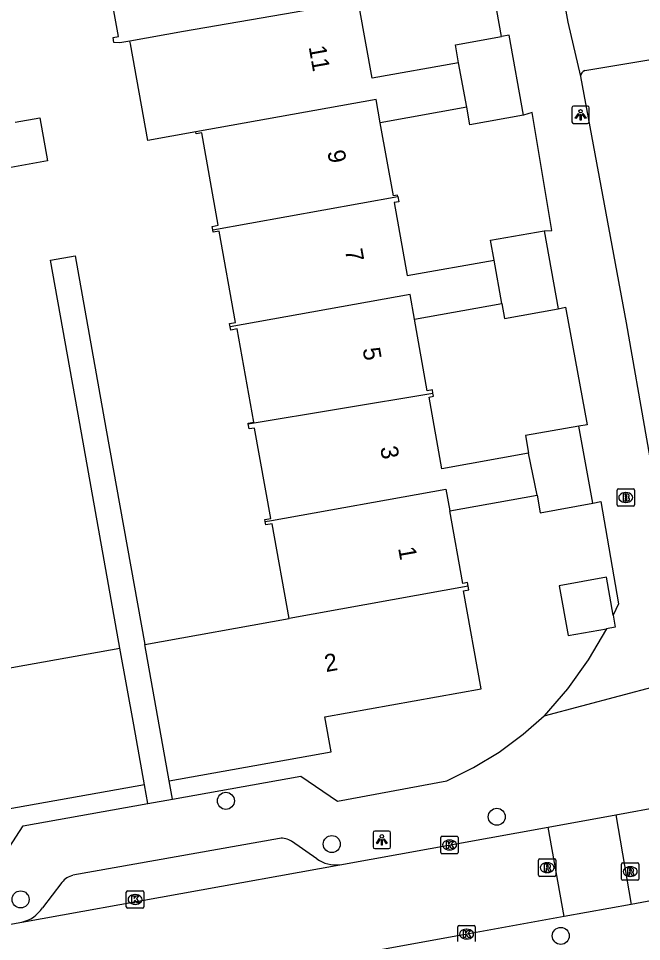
# Model space of a CAD drawing. Extents: x 157793 to 159380, y 380882 to 382313.
# Drawn here: x 158698.1 to 158733.9, y 381436.2 to 381489.3 of the extents above; entities that cross this region are included whole.
import ezdxf

# ---------------------------------------------------------------- set-up
doc = ezdxf.new("R2010")
doc.units = 0
for name, color, linetype in [('IMGEO_Boom', 7, 'Continuous'), ('IMGEO_Brandkraan', 7, 'Continuous'), ('IMGEO_Kolk', 7, 'Continuous'), ('IMGEO_Lichtpunt', 7, 'Continuous'), ('IMGEO_Pand', 7, 'Continuous'), ('IMGEO_Pand_nummerreeks', 7, 'Continuous'), ('IMGEO_Parkeervlak_open', 7, 'Continuous'), ('IMGEO_Rijbaan_lokaal_open', 7, 'Continuous'), ('IMGEO_Rioolput', 7, 'Continuous'), ('IMGEO_Voetpad_open', 7, 'Continuous')]:
    doc.layers.add(name, color=color, linetype=linetype)

msp = doc.modelspace()

# ---------------------------------------------------------------- linework, layer by layer
at = {"layer": 'IMGEO_Boom'}
for centre in [(158709.984, 381444.313), (158725.541, 381443.395), (158716.064, 381441.83), (158698.196, 381438.651), (158729.214, 381436.553)]:
    msp.add_circle(centre, 0.489, dxfattribs=at)
at = {"layer": 'IMGEO_Brandkraan'}
for p, q in [((158732.445, 381461.313), (158732.445, 381462.165)), ((158732.52, 381462.239), (158733.372, 381462.239)), ((158733.446, 381462.165), (158733.446, 381461.313)), ((158732.933, 381462.019), (158732.958, 381462.019)), ((158733.372, 381461.239), (158732.52, 381461.239)), ((158732.956, 381461.459), (158732.931, 381461.459))]:
    msp.add_line(p, q, dxfattribs=at)
for points in [[(158732.445, 381461.313), (158732.445, 381462.165)], [(158732.52, 381462.239), (158733.372, 381462.239)], [(158733.446, 381462.165), (158733.446, 381461.313)], [(158732.793, 381461.939), (158732.793, 381461.539), (158733.006, 381461.539)], [(158733.024, 381461.939), (158732.793, 381461.939)], [(158732.972, 381461.858), (158732.918, 381461.858), (158732.918, 381461.782)], [(158732.918, 381461.782), (158732.971, 381461.782)], [(158732.98, 381461.706), (158732.918, 381461.706), (158732.918, 381461.625)], [(158732.918, 381461.625), (158732.98, 381461.625)], [(158733.372, 381461.239), (158732.52, 381461.239)]]:
    msp.add_lwpolyline(points, dxfattribs=at)
for centre, radius, start, end in [((158732.522, 381462.163), 0.0765, 91.552, 178.448), ((158732.522, 381462.163), 0.0765, 91.552, 178.448), ((158733.37, 381462.163), 0.0765, 1.552, 88.448), ((158733.37, 381462.163), 0.0765, 1.552, 88.448), ((158732.973, 381461.82), 0.0379, 267.8285, 90.9355), ((158732.981, 381461.665), 0.0404, 269.8759, 90.5077), ((158733.012, 381461.79), 0.251, 268.6676, 293.5347), ((158733.028, 381461.794), 0.145, 59.4692, 91.5367), ((158733.053, 381461.841), 0.0922, 285.5137, 58.1501), ((158733.058, 381461.649), 0.105, 301.3115, 78.989), ((158732.522, 381461.315), 0.0765, 181.552, 268.448), ((158732.522, 381461.315), 0.0765, 181.552, 268.448), ((158733.37, 381461.315), 0.0765, 271.552, 358.448), ((158733.37, 381461.315), 0.0765, 271.552, 358.448)]:
    msp.add_arc(centre, radius, start, end, dxfattribs=at)
for centre, major_axis, ratio, start_param, end_param in [((158732.932, 381461.739), (-0.387, 0.002), 0.722429, 4.712389, 7.853982), ((158732.957, 381461.739), (-0.39, 0.002), 0.717154, 1.570796, 4.712389)]:
    msp.add_ellipse(centre, major_axis=major_axis, ratio=ratio, start_param=start_param, end_param=end_param, dxfattribs=at)
at = {"layer": 'IMGEO_Kolk'}
for p, q in [((158722.33, 381441.349), (158722.33, 381442.201)), ((158722.405, 381442.275), (158723.257, 381442.275)), ((158722.818, 381442.055), (158722.843, 381442.055)), ((158723.331, 381442.201), (158723.331, 381441.349)), ((158722.841, 381441.495), (158722.816, 381441.495)), ((158723.257, 381441.275), (158722.405, 381441.275)), ((158704.264, 381438.22), (158704.264, 381439.072)), ((158704.339, 381439.146), (158705.191, 381439.146)), ((158704.752, 381438.926), (158704.777, 381438.926)), ((158705.265, 381439.072), (158705.265, 381438.22)), ((158704.775, 381438.366), (158704.75, 381438.366)), ((158705.191, 381438.146), (158704.339, 381438.146)), ((158723.382, 381437.155), (158724.234, 381437.155)), ((158723.307, 381436.229), (158723.307, 381437.081)), ((158723.795, 381436.935), (158723.82, 381436.935)), ((158724.308, 381437.081), (158724.308, 381436.229)), ((158723.818, 381436.375), (158723.793, 381436.375))]:
    msp.add_line(p, q, dxfattribs=at)
for points in [[(158722.33, 381441.349), (158722.33, 381442.201)], [(158722.405, 381442.275), (158723.257, 381442.275)], [(158722.651, 381441.975), (158722.774, 381441.975), (158722.774, 381441.824), (158722.904, 381441.975), (158723.068, 381441.975), (158722.922, 381441.824), (158723.075, 381441.575), (158722.923, 381441.575), (158722.838, 381441.739), (158722.774, 381441.672), (158722.774, 381441.575), (158722.651, 381441.575), (158722.651, 381441.975)], [(158723.331, 381442.201), (158723.331, 381441.349)], [(158723.257, 381441.275), (158722.405, 381441.275)], [(158704.264, 381438.22), (158704.264, 381439.072)], [(158704.339, 381439.146), (158705.191, 381439.146)], [(158704.585, 381438.846), (158704.708, 381438.846), (158704.708, 381438.695), (158704.838, 381438.846), (158705.002, 381438.846), (158704.856, 381438.695), (158705.009, 381438.446), (158704.857, 381438.446), (158704.772, 381438.61), (158704.708, 381438.543), (158704.708, 381438.446), (158704.585, 381438.446), (158704.585, 381438.846)], [(158705.265, 381439.072), (158705.265, 381438.22)], [(158705.191, 381438.146), (158704.339, 381438.146)], [(158723.382, 381437.155), (158724.234, 381437.155)], [(158723.307, 381436.229), (158723.307, 381437.081)], [(158723.628, 381436.855), (158723.751, 381436.855), (158723.751, 381436.704), (158723.881, 381436.855), (158724.045, 381436.855), (158723.899, 381436.704), (158724.052, 381436.455), (158723.9, 381436.455), (158723.815, 381436.619), (158723.751, 381436.552), (158723.751, 381436.455), (158723.628, 381436.455), (158723.628, 381436.855)], [(158724.308, 381437.081), (158724.308, 381436.229)]]:
    msp.add_lwpolyline(points, dxfattribs=at)
for centre, start, end in [((158722.407, 381442.199), 91.552, 178.448), ((158722.407, 381442.199), 91.552, 178.448), ((158723.255, 381442.199), 1.552, 88.448), ((158723.255, 381442.199), 1.552, 88.448), ((158722.407, 381441.351), 181.552, 268.448), ((158722.407, 381441.351), 181.552, 268.448), ((158723.255, 381441.351), 271.552, 358.448), ((158723.255, 381441.351), 271.552, 358.448), ((158704.341, 381439.07), 91.552, 178.448), ((158704.341, 381439.07), 91.552, 178.448), ((158705.189, 381439.07), 1.552, 88.448), ((158705.189, 381439.07), 1.552, 88.448), ((158704.341, 381438.222), 181.552, 268.448), ((158704.341, 381438.222), 181.552, 268.448), ((158705.189, 381438.222), 271.552, 358.448), ((158705.189, 381438.222), 271.552, 358.448), ((158723.384, 381437.079), 91.552, 178.448), ((158723.384, 381437.079), 91.552, 178.448), ((158724.232, 381437.079), 1.552, 88.448), ((158724.232, 381437.079), 1.552, 88.448)]:
    msp.add_arc(centre, 0.0765, start, end, dxfattribs=at)
for centre, major_axis, ratio, start_param, end_param in [((158722.817, 381441.775), (-0.387, 0.002), 0.722429, 4.712389, 7.853982), ((158722.842, 381441.775), (-0.39, 0.002), 0.717154, 1.570796, 4.712389), ((158704.751, 381438.646), (-0.387, 0.002), 0.722429, 4.712389, 7.853982), ((158704.776, 381438.646), (-0.39, 0.002), 0.717154, 1.570796, 4.712389), ((158723.794, 381436.655), (-0.387, 0.002), 0.722429, 4.712389, 7.853982), ((158723.819, 381436.655), (-0.39, 0.002), 0.717154, 1.570796, 4.712389)]:
    msp.add_ellipse(centre, major_axis=major_axis, ratio=ratio, start_param=start_param, end_param=end_param, dxfattribs=at)
at = {"layer": 'IMGEO_Lichtpunt'}
for p, q in [((158729.855, 381484.133), (158729.855, 381483.326)), ((158729.855, 381484.133), (158729.855, 381483.326)), ((158730.757, 381484.228), (158729.949, 381484.228)), ((158730.757, 381484.228), (158729.949, 381484.228)), ((158730.851, 381483.326), (158730.851, 381484.133)), ((158730.851, 381483.326), (158730.851, 381484.133)), ((158729.949, 381483.232), (158730.757, 381483.232)), ((158729.949, 381483.232), (158730.757, 381483.232)), ((158718.439, 381442.475), (158718.439, 381441.668)), ((158718.439, 381442.475), (158718.439, 381441.668)), ((158719.341, 381442.57), (158718.533, 381442.57)), ((158719.341, 381442.57), (158718.533, 381442.57)), ((158719.435, 381441.668), (158719.435, 381442.475)), ((158719.435, 381441.668), (158719.435, 381442.475)), ((158718.533, 381441.574), (158719.341, 381441.574)), ((158718.533, 381441.574), (158719.341, 381441.574))]:
    msp.add_line(p, q, dxfattribs=at)
for points in [[(158730.229, 381483.797), (158730.268, 381483.769), (158730.08, 381483.507), (158730.042, 381483.534), (158730.229, 381483.797)], [(158730.331, 381483.749), (158730.378, 381483.749), (158730.378, 381483.427), (158730.331, 381483.427), (158730.331, 381483.749)], [(158730.441, 381483.769), (158730.479, 381483.796), (158730.666, 381483.534), (158730.627, 381483.506), (158730.441, 381483.769)], [(158718.813, 381442.139), (158718.852, 381442.111), (158718.664, 381441.849), (158718.626, 381441.876), (158718.813, 381442.139)], [(158718.915, 381442.091), (158718.962, 381442.091), (158718.962, 381441.769), (158718.915, 381441.769), (158718.915, 381442.091)], [(158719.025, 381442.111), (158719.063, 381442.138), (158719.25, 381441.876), (158719.211, 381441.848), (158719.025, 381442.111)]]:
    msp.add_lwpolyline(points, dxfattribs=at)
for centre in [(158730.354, 381483.931), (158718.938, 381442.273)]:
    msp.add_circle(centre, 0.0994, dxfattribs=at)
for centre, start, end in [((158729.949, 381484.133), 90, 180), ((158729.949, 381484.133), 90, 180), ((158730.757, 381484.133), 0, 90), ((158730.757, 381484.133), 0, 90), ((158729.949, 381483.326), 180, 270), ((158729.949, 381483.326), 180, 270), ((158730.757, 381483.326), 270, 0), ((158730.757, 381483.326), 270, 360), ((158718.533, 381442.475), 90, 180), ((158718.533, 381442.475), 90, 180), ((158719.341, 381442.475), 0, 90), ((158719.341, 381442.475), 0, 90), ((158718.533, 381441.668), 180, 270), ((158718.533, 381441.668), 180, 270), ((158719.341, 381441.668), 270, 0), ((158719.341, 381441.668), 270, 360)]:
    msp.add_arc(centre, 0.0946, start, end, dxfattribs=at)
at = {"layer": 'IMGEO_Pand'}
for points in [[(158704.47, 381487.96), (158703.894, 381487.857), (158703.555, 381487.872), (158703.501, 381488.172), (158703.811, 381488.227), (158702.885, 381493.404), (158702.5, 381493.335), (158702.469, 381493.512)], [(158723.346, 381486.71), (158718.384, 381485.822), (158717.664, 381489.844), (158717.918, 381489.89), (158717.856, 381490.237), (158717.595, 381490.267), (158713.903, 381489.608)], [(158713.903, 381489.608), (158707.557, 381488.512), (158704.47, 381487.96)], [(158723.346, 381486.71), (158723.16, 381487.75), (158725.807, 381488.225)], [(158727.084, 381483.702), (158726.26, 381488.306), (158725.807, 381488.225)], [(158708.253, 381482.744), (158705.493, 381482.248), (158704.498, 381487.802), (158704.47, 381487.96)], [(158723.816, 381484.156), (158723.346, 381486.71)], [(158718.848, 381483.267), (158718.608, 381484.606), (158708.253, 381482.744)], [(158723.816, 381484.156), (158718.848, 381483.267)], [(158727.084, 381483.702), (158723.996, 381483.149), (158723.816, 381484.156)], [(158697.883, 381483.302), (158699.29, 381483.554), (158699.733, 381481.08), (158694.448, 381480.133), (158694.005, 381482.607)], [(158719.86, 381479.035), (158719.847, 381479.107), (158719.601, 381479.063), (158718.848, 381483.267)], [(158709.232, 381477.121), (158709.197, 381477.316), (158709.548, 381477.379), (158708.598, 381482.684), (158708.274, 381482.626), (158708.253, 381482.744)], [(158709.232, 381477.121), (158719.86, 381479.035)], [(158719.86, 381479.035), (158719.915, 381478.725), (158719.653, 381478.678), (158720.403, 381474.489), (158725.382, 381475.38)], [(158710.224, 381471.552), (158710.192, 381471.731), (158710.539, 381471.794), (158709.599, 381477.046), (158709.257, 381476.985), (158709.232, 381477.121)], [(158725.382, 381475.38), (158725.179, 381476.515), (158728.269, 381477.069)], [(158728.269, 381477.069), (158729.074, 381472.574)], [(158725.825, 381472.889), (158725.382, 381475.38)], [(158720.809, 381471.991), (158720.557, 381473.4), (158710.224, 381471.552)], [(158720.809, 381471.991), (158725.825, 381472.889)], [(158725.825, 381472.889), (158725.98, 381472.02), (158729.074, 381472.574)], [(158721.872, 381467.738), (158721.84, 381467.918), (158721.548, 381467.866), (158720.809, 381471.991)], [(158711.27, 381465.964), (158711.261, 381466.013), (158711.583, 381466.07), (158710.624, 381471.422), (158710.259, 381471.357), (158710.224, 381471.552)], [(158711.27, 381465.964), (158721.872, 381467.738)], [(158727.37, 381464.281), (158722.39, 381463.389), (158721.652, 381467.512), (158721.904, 381467.557), (158721.872, 381467.738)], [(158712.243, 381460.354), (158712.223, 381460.466), (158712.555, 381460.525), (158711.623, 381465.729), (158711.321, 381465.675), (158711.27, 381465.964)], [(158730.261, 381465.844), (158727.188, 381465.294), (158727.37, 381464.281)], [(158731.056, 381461.408), (158730.261, 381465.844)], [(158727.85, 381461.869), (158727.37, 381464.281)], [(158712.243, 381460.354), (158712.605, 381460.421), (158722.612, 381462.216), (158722.835, 381460.971)], [(158722.835, 381460.971), (158727.85, 381461.869)], [(158727.85, 381461.869), (158728.03, 381460.866), (158731.056, 381461.408)], [(158723.904, 381456.65), (158723.868, 381456.852), (158723.582, 381456.801), (158722.835, 381460.971)], [(158713.608, 381454.78), (158712.632, 381460.236), (158712.276, 381460.172), (158712.243, 381460.354)], [(158732.222, 381454.986), (158731.834, 381457.153), (158729.121, 381456.667), (158729.634, 381453.802), (158731.84, 381454.197)], [(158706.722, 381445.471), (158716.024, 381447.136), (158715.667, 381449.134), (158724.644, 381450.741), (158723.633, 381456.385), (158723.941, 381456.44), (158723.904, 381456.65)], [(158723.904, 381456.65), (158713.608, 381454.78)], [(158705.322, 381453.297), (158713.608, 381454.78)], [(158732.222, 381454.986), (158732.347, 381454.288), (158731.84, 381454.197)], [(158695.849, 381451.638), (158703.901, 381453.08)], [(158705.306, 381445.234), (158704.688, 381448.685), (158703.901, 381453.08)], [(158706.722, 381445.471), (158705.322, 381453.297)], [(158705.306, 381445.234), (158695.313, 381443.445), (158694.962, 381445.406), (158686.79, 381443.943), (158685.807, 381449.435), (158685.522, 381449.384), (158685.45, 381449.78), (158685.717, 381449.828)]]:
    msp.add_lwpolyline(points, dxfattribs=at)
at = {"layer": 'IMGEO_Parkeervlak_open'}
msp.add_lwpolyline([(158730.594, 381486.272), (158735.197, 381487.046)], dxfattribs=at)
msp.add_arc((158730.736, 381485.917), 0.382, 111.8024, 177.6033, dxfattribs=at)
at = {"layer": 'IMGEO_Rijbaan_lokaal_open'}
for points in [[(158732.385, 381443.517), (158735.068, 381444.004), (158739.653, 381445.449), (158749.183, 381448.598), (158754.838, 381450.335), (158759.149, 381451.53)], [(158759.407, 381446.254), (158751.925, 381444.007), (158738.424, 381439.576), (158734.794, 381438.64), (158733.267, 381438.363)], [(158728.5, 381442.792), (158732.385, 381443.517)], [(158732.385, 381443.517), (158733.267, 381438.363)], [(158716.521, 381440.644), (158728.5, 381442.792)], [(158729.405, 381437.662), (158728.5, 381442.792)], [(158698.259, 381437.35), (158716.521, 381440.644)], [(158733.267, 381438.363), (158729.405, 381437.662)], [(158729.405, 381437.662), (158723.522, 381436.604), (158718.561, 381435.697), (158715.682, 381435.213), (158706.812, 381433.639), (158704.378, 381433.192), (158695.571, 381431.627), (158693.185, 381431.197), (158684.271, 381429.582), (158681.857, 381429.13), (158677.887, 381428.402)], [(158681.138, 381434.287), (158698.259, 381437.35)]]:
    msp.add_lwpolyline(points, dxfattribs=at)
at = {"layer": 'IMGEO_Rioolput'}
for p, q in [((158727.934, 381440.048), (158727.934, 381440.9)), ((158728.009, 381440.974), (158728.861, 381440.974)), ((158728.935, 381440.9), (158728.935, 381440.048)), ((158728.422, 381440.754), (158728.447, 381440.754)), ((158732.705, 381439.82), (158732.705, 381440.672)), ((158732.78, 381440.746), (158733.632, 381440.746)), ((158733.193, 381440.526), (158733.218, 381440.526)), ((158733.706, 381440.672), (158733.706, 381439.82)), ((158728.861, 381439.974), (158728.009, 381439.974)), ((158728.445, 381440.194), (158728.42, 381440.194)), ((158733.216, 381439.966), (158733.191, 381439.966)), ((158733.632, 381439.746), (158732.78, 381439.746))]:
    msp.add_line(p, q, dxfattribs=at)
for points in [[(158727.934, 381440.048), (158727.934, 381440.9)], [(158728.009, 381440.974), (158728.861, 381440.974)], [(158728.935, 381440.9), (158728.935, 381440.048)], [(158728.523, 381440.672), (158728.271, 381440.674), (158728.271, 381440.274)], [(158728.271, 381440.274), (158728.395, 381440.274), (158728.395, 381440.436), (158728.406, 381440.436)], [(158728.449, 381440.593), (158728.395, 381440.593), (158728.395, 381440.512)], [(158728.395, 381440.512), (158728.447, 381440.512)], [(158728.453, 381440.407), (158728.524, 381440.274), (158728.664, 381440.274), (158728.599, 381440.4)], [(158732.705, 381439.82), (158732.705, 381440.672)], [(158732.78, 381440.746), (158733.632, 381440.746)], [(158733.294, 381440.444), (158733.042, 381440.446), (158733.042, 381440.046)], [(158733.22, 381440.365), (158733.166, 381440.365), (158733.166, 381440.284)], [(158733.706, 381440.672), (158733.706, 381439.82)], [(158728.861, 381439.974), (158728.009, 381439.974)], [(158733.042, 381440.046), (158733.166, 381440.046), (158733.166, 381440.208), (158733.177, 381440.208)], [(158733.166, 381440.284), (158733.218, 381440.284)], [(158733.224, 381440.179), (158733.295, 381440.046), (158733.435, 381440.046), (158733.37, 381440.172)], [(158733.632, 381439.746), (158732.78, 381439.746)]]:
    msp.add_lwpolyline(points, dxfattribs=at)
for centre, radius, start, end in [((158728.011, 381440.898), 0.0765, 91.552, 178.448), ((158728.011, 381440.898), 0.0765, 91.552, 178.448), ((158728.859, 381440.898), 0.0765, 1.552, 88.448), ((158728.859, 381440.898), 0.0765, 1.552, 88.448), ((158728.405, 381440.383), 0.0533, 26.0293, 88.6989), ((158728.431, 381440.701), 0.19, 274.7715, 282.9687), ((158728.455, 381440.497), 0.0964, 77.0061, 93.1865), ((158728.469, 381440.554), 0.0378, 276.6634, 79.6772), ((158728.522, 381440.562), 0.109, 350.3612, 89.416), ((158728.52, 381440.562), 0.112, 277.5842, 350.9817), ((158728.504, 381440.347), 0.108, 29.5134, 73.7905), ((158732.782, 381440.67), 0.0765, 91.552, 178.448), ((158732.782, 381440.67), 0.0765, 91.552, 178.448), ((158733.226, 381440.269), 0.0964, 77.0061, 93.1865), ((158733.24, 381440.326), 0.0378, 276.6634, 79.6772), ((158733.293, 381440.334), 0.109, 350.3612, 89.416), ((158733.63, 381440.67), 0.0765, 1.552, 88.448), ((158733.63, 381440.67), 0.0765, 1.552, 88.448), ((158728.011, 381440.05), 0.0765, 181.552, 268.448), ((158728.011, 381440.05), 0.0765, 181.552, 268.448), ((158728.859, 381440.05), 0.0765, 271.552, 358.448), ((158728.859, 381440.05), 0.0765, 271.552, 358.448), ((158732.782, 381439.822), 0.0765, 181.552, 268.448), ((158732.782, 381439.822), 0.0765, 181.552, 268.448), ((158733.176, 381440.155), 0.0533, 26.0293, 88.6989), ((158733.202, 381440.473), 0.19, 274.7715, 282.9687), ((158733.291, 381440.334), 0.112, 277.5842, 350.9817), ((158733.275, 381440.119), 0.108, 29.5134, 73.7905), ((158733.63, 381439.822), 0.0765, 271.552, 358.448), ((158733.63, 381439.822), 0.0765, 271.552, 358.448)]:
    msp.add_arc(centre, radius, start, end, dxfattribs=at)
for centre, major_axis, ratio, start_param, end_param in [((158728.421, 381440.474), (-0.387, 0.002), 0.722429, 4.712389, 7.853982), ((158728.446, 381440.474), (-0.39, 0.002), 0.717154, 1.570796, 4.712389), ((158733.192, 381440.246), (-0.387, 0.002), 0.722429, 4.712389, 7.853982), ((158733.217, 381440.246), (-0.39, 0.002), 0.717154, 1.570796, 4.712389)]:
    msp.add_ellipse(centre, major_axis=major_axis, ratio=ratio, start_param=start_param, end_param=end_param, dxfattribs=at)
at = {"layer": 'IMGEO_Voetpad_open'}
for points in [[(158725.807, 381488.225), (158720.649, 381517.086), (158720.462, 381517.063)], [(158727.884, 381498.686), (158729.626, 381489.05), (158730.354, 381485.933)], [(158730.354, 381485.933), (158732.962, 381471.766), (158736.479, 381451.79)], [(158728.269, 381477.069), (158728.711, 381477.088), (158727.579, 381483.852), (158727.084, 381483.702)], [(158703.901, 381453.08), (158701.588, 381465.995), (158699.91, 381475.369), (158701.328, 381475.623), (158703.097, 381465.732), (158705.322, 381453.297)], [(158729.074, 381472.574), (158729.493, 381472.678), (158730.734, 381465.922), (158730.261, 381465.844)], [(158731.056, 381461.408), (158731.507, 381461.502), (158732.54, 381455.639), (158732.222, 381454.986)], [(158731.84, 381454.197), (158730.788, 381452.413), (158729.593, 381450.748), (158728.254, 381449.197)], [(158728.254, 381449.197), (158736.908, 381451.491)], [(158706.911, 381444.414), (158714.286, 381445.734), (158716.397, 381444.296), (158722.664, 381445.462), (158724.204, 381446.221), (158725.67, 381447.114), (158727.05, 381448.134), (158728.254, 381449.197)], [(158705.498, 381444.161), (158705.306, 381445.234)], [(158706.911, 381444.414), (158706.722, 381445.471)], [(158680.651, 381437.706), (158696.915, 381440.718), (158698.334, 381442.879), (158705.498, 381444.161)], [(158705.498, 381444.161), (158706.911, 381444.414)], [(158713.062, 381442.15), (158701.202, 381440.033)], [(158715.215, 381440.984), (158713.746, 381441.987)], [(158700.57, 381439.624), (158699.443, 381438.156)]]:
    msp.add_lwpolyline(points, dxfattribs=at)
for centre, radius, start, end in [((158713.208, 381441.248), 0.914, 53.9676, 99.2248), ((158716.278, 381442.389), 1.761, 232.8827, 277.9327), ((158701.43, 381438.987), 1.07, 102.3199, 143.4981), ((158697.873, 381439.19), 1.88, 281.855, 326.6346)]:
    msp.add_arc(centre, radius, start, end, dxfattribs=at)

# ---------------------------------------------------------------- texts
at = {"layer": 'IMGEO_Pand_nummerreeks'}
for s, rotation, p in [('11', 280.1125, (158714.734, 381487.626)), ('9', 280.1125, (158715.807, 381481.616)), ('7', 280.1115, (158716.818, 381475.948)), ('5', 280.1125, (158717.829, 381470.278)), ('3', 280.1115, (158718.84, 381464.61)), ('1', 280.1115, (158719.871, 381458.829)), ('2', 10.1465, (158715.731, 381451.706))]:
    msp.add_text(s, height=1, rotation=rotation, dxfattribs=at).set_placement(p)

doc.saveas('drawing.dxf')
